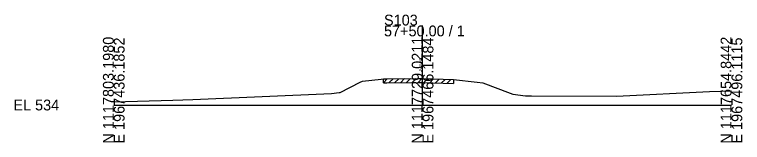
# Model space of a CAD drawing. Extents: x -26 to 163, y -10 to 45020.
# Drawn here: x -25.7 to 162.8, y 17490.3 to 17523.4 of the extents above; entities that cross this region are included whole.
import ezdxf

# ---------------------------------------------------------------- set-up
doc = ezdxf.new("R2010")
doc.units = 0
for name, color, linetype in [('RD_GPK_XS_Cell', 7, 'Continuous'), ('RD_XS_ExGround', 7, 'Continuous'), ('RD_XS_ExPaveRet', 7, 'Continuous'), ('RD_XS_TX_Elev_EX', 7, 'Continuous')]:
    doc.layers.add(name, color=color, linetype=linetype)

msp = doc.modelspace()

# ---------------------------------------------------------------- linework, layer by layer
at = {"layer": 'RD_GPK_XS_Cell'}
for p, q in [((80, 17500), (80, 17520.59)), ((0, 17500), (80, 17500)), ((80, 17500), (160, 17500))]:
    msp.add_line(p, q, dxfattribs=at)
at = {"layer": 'RD_XS_ExGround'}
for p, q in [((58.68, 17503.26), (63.81, 17505.89)), ((63.81, 17505.89), (64.39, 17506.18)), ((64.39, 17506.18), (69.28, 17506.71)), ((69.28, 17506.71), (69.83, 17506.77)), ((69.83, 17506.77), (70.71, 17506.78)), ((70.71, 17506.78), (78.97, 17506.86)), ((78.97, 17506.86), (80, 17506.83)), ((80, 17506.83), (87.96, 17506.57)), ((87.96, 17506.57), (94.15, 17505.91)), ((94.15, 17505.91), (95.61, 17505.75)), ((95.61, 17505.75), (102.72, 17503.05)), ((130.23, 17502.29), (154.31, 17503.52)), ((154.31, 17503.52), (160, 17503.66)), ((20.48, 17501.47), (56.38, 17502.97)), ((56.38, 17502.97), (58.37, 17503.23)), ((58.37, 17503.23), (58.68, 17503.26)), ((102.72, 17503.05), (103.4, 17502.79)), ((103.4, 17502.79), (106.69, 17502.39)), ((106.69, 17502.39), (108.19, 17502.38)), ((108.19, 17502.38), (130.23, 17502.29)), ((0, 17500.86), (15.28, 17501.25)), ((15.28, 17501.25), (20.48, 17501.47))]:
    msp.add_line(p, q, dxfattribs=at)
at = {"layer": 'RD_XS_ExPaveRet'}
for p, q in [((69.83, 17505.77), (70.84, 17506.78)), ((69.83, 17505.77), (69.83, 17506.77)), ((69.83, 17505.77), (70.71, 17505.78)), ((70.71, 17505.78), (78.97, 17505.86)), ((71.33, 17505.79), (72.34, 17506.8)), ((72.83, 17505.8), (73.84, 17506.81)), ((74.33, 17505.82), (75.34, 17506.83)), ((75.83, 17505.83), (76.84, 17506.84)), ((77.33, 17505.85), (78.34, 17506.86)), ((78.83, 17505.86), (79.81, 17506.84)), ((78.97, 17505.86), (80, 17505.83)), ((80, 17505.83), (87.96, 17505.57)), ((80.33, 17505.82), (81.3, 17506.79)), ((81.83, 17505.77), (82.8, 17506.74)), ((83.33, 17505.72), (84.3, 17506.69)), ((84.83, 17505.68), (85.8, 17506.64)), ((86.33, 17505.63), (87.3, 17506.59)), ((87.96, 17506.57), (87.96, 17505.57))]:
    msp.add_line(p, q, dxfattribs=at)

# ---------------------------------------------------------------- texts
at = {"layer": 'RD_GPK_XS_Cell'}
for s, p in [('S103', (70, 17520.59)), ('57+50.00 / 1', (70, 17517.79)), ('EL 534', (-26, 17498.6))]:
    msp.add_text(s, height=2.8, dxfattribs=at).set_placement(p)
for s, p in [('N 1117803.1980', (0, 17490)), ('E 1967436.1852', (2.8, 17490)), ('N 1117729.0211', (80, 17490)), ('E 1967466.1484', (82.8, 17490)), ('N 1117654.8442', (160, 17490)), ('E 1967496.1115', (162.8, 17490))]:
    msp.add_text(s, height=2.8, rotation=90, dxfattribs=at).set_placement(p)
at = {"layer": 'RD_XS_TX_Elev_EX'}
msp.add_text('540.83', height=0.8, rotation=90, dxfattribs=at).set_placement((79.9, 17508.83))

doc.saveas('drawing.dxf')
